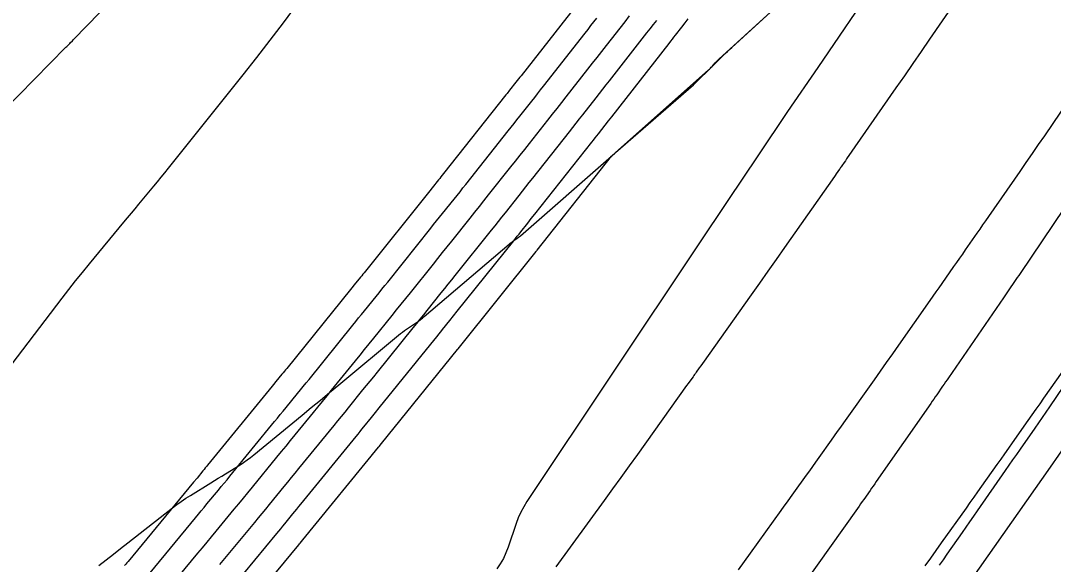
# Model space of a CAD drawing. Extents: x 1005228 to 1008882, y 1883389 to 1885754.
# Drawn here: x 1008253.35 to 1008294.8, y 1884689.07 to 1884710.91 of the extents above; entities that cross this region are included whole.
import ezdxf

# ---------------------------------------------------------------- set-up
doc = ezdxf.new("R2010")
doc.units = 0
for name, color, linetype in [('ATDIMS', 7, 'Continuous'), ('C-ANNO-NOTE', 7, 'Continuous'), ('TSOBSTACLE', 7, 'Continuous')]:
    doc.layers.add(name, color=color, linetype=linetype)

msp = doc.modelspace()

# ---------------------------------------------------------------- linework, layer by layer
at = {"layer": 'ATDIMS'}
for points in [[(1008252.651, 1884707.277), (1008255.167, 1884709.839), (1008255.198, 1884709.871), (1008255.23, 1884709.902), (1008255.293, 1884709.967), (1008255.323, 1884709.997), (1008255.353, 1884710.027), (1008255.427, 1884710.103), (1008255.457, 1884710.134), (1008255.472, 1884710.149), (1008258.113, 1884712.866)], [(1008261.422, 1884687.64), (1008263.627, 1884690.31), (1008263.708, 1884690.408), (1008263.789, 1884690.507), (1008263.87, 1884690.605), (1008263.95, 1884690.703), (1008264.272, 1884691.097), (1008264.352, 1884691.195), (1008264.433, 1884691.294), (1008264.513, 1884691.392), (1008264.594, 1884691.49), (1008266.819, 1884694.214), (1008266.897, 1884694.309), (1008266.974, 1884694.404), (1008267.051, 1884694.499), (1008267.128, 1884694.594), (1008267.436, 1884694.975), (1008267.59, 1884695.166), (1008267.744, 1884695.356), (1008269.991, 1884698.135), (1008270.065, 1884698.227), (1008270.139, 1884698.319), (1008270.213, 1884698.41), (1008270.286, 1884698.502), (1008270.581, 1884698.87), (1008270.728, 1884699.054), (1008270.875, 1884699.238), (1008273.142, 1884702.073), (1008273.213, 1884702.161), (1008273.283, 1884702.25), (1008273.354, 1884702.338), (1008273.424, 1884702.427), (1008273.705, 1884702.782), (1008273.845, 1884702.959), (1008273.986, 1884703.136), (1008276.273, 1884706.027), (1008276.34, 1884706.112), (1008276.408, 1884706.197), (1008276.475, 1884706.282), (1008276.542, 1884706.368), (1008276.809, 1884706.709), (1008276.943, 1884706.88), (1008277.076, 1884707.051), (1008279.383, 1884709.998), (1008279.447, 1884710.08), (1008279.511, 1884710.161), (1008279.575, 1884710.243), (1008279.638, 1884710.325), (1008279.893, 1884710.653), (1008280.02, 1884710.817), (1008280.147, 1884710.981)], [(1008295.738, 1884708.179), (1008294.442, 1884706.29), (1008294.195, 1884705.931), (1008293.948, 1884705.572), (1008293.7, 1884705.213), (1008293.452, 1884704.854), (1008292.193, 1884703.038), (1008292.077, 1884702.871), (1008291.962, 1884702.704), (1008291.846, 1884702.537), (1008291.73, 1884702.37), (1008291.266, 1884701.702), (1008291.15, 1884701.535), (1008291.034, 1884701.369), (1008290.917, 1884701.202), (1008290.8, 1884701.036), (1008290.32, 1884700.353), (1008290.201, 1884700.183), (1008290.082, 1884700.014), (1008289.963, 1884699.845), (1008289.844, 1884699.675), (1008288.583, 1884697.877), (1008288.339, 1884697.529), (1008288.094, 1884697.182), (1008287.849, 1884696.835), (1008287.604, 1884696.489), (1008286.379, 1884694.761), (1008286.255, 1884694.585), (1008286.13, 1884694.41), (1008286.006, 1884694.235), (1008285.882, 1884694.06), (1008285.384, 1884693.359), (1008285.259, 1884693.183), (1008285.134, 1884693.008), (1008285.009, 1884692.834), (1008284.884, 1884692.659), (1008284.369, 1884691.942), (1008284.241, 1884691.764), (1008284.113, 1884691.586), (1008283.986, 1884691.409), (1008283.858, 1884691.231), (1008282.633, 1884689.522), (1008282.392, 1884689.186), (1008282.15, 1884688.851)], [(1008295.802, 1884697.094), (1008294.642, 1884695.406), (1008294.495, 1884695.192), (1008294.348, 1884694.978), (1008294.201, 1884694.764), (1008294.054, 1884694.55), (1008293.464, 1884693.695), (1008293.317, 1884693.481), (1008293.169, 1884693.267), (1008293.021, 1884693.054), (1008292.873, 1884692.841), (1008291.746, 1884691.225), (1008291.593, 1884691.007), (1008291.441, 1884690.788), (1008291.288, 1884690.57), (1008291.136, 1884690.352), (1008290.526, 1884689.479), (1008290.373, 1884689.261), (1008290.22, 1884689.043)]]:
    msp.add_lwpolyline(points, dxfattribs=at)
at = {"layer": 'C-ANNO-NOTE'}
for points in [[(1008252.539, 1884696.517), (1008255.011, 1884699.762), (1008255.279, 1884700.111), (1008255.552, 1884700.457), (1008255.827, 1884700.8), (1008256.107, 1884701.14), (1008257.493, 1884702.813), (1008257.643, 1884702.994), (1008257.793, 1884703.175), (1008257.943, 1884703.355), (1008258.093, 1884703.535), (1008258.694, 1884704.257), (1008258.843, 1884704.437), (1008258.992, 1884704.619), (1008259.14, 1884704.801), (1008259.287, 1884704.984), (1008262.281, 1884708.739), (1008262.826, 1884709.429), (1008263.363, 1884710.124), (1008263.894, 1884710.824), (1008264.418, 1884711.529), (1008283.69, 1884737.738)], [(1008295.413, 1884723.831), (1008293.933, 1884721.661), (1008293.563, 1884721.118), (1008293.193, 1884720.575), (1008292.824, 1884720.032), (1008292.454, 1884719.489), (1008285.343, 1884709.032), (1008284.137, 1884707.255), (1008282.936, 1884705.474), (1008281.738, 1884703.691), (1008280.545, 1884701.905), (1008273.673, 1884691.593), (1008273.542, 1884691.383), (1008273.426, 1884691.165), (1008273.325, 1884690.94), (1008273.238, 1884690.708), (1008272.919, 1884689.766), (1008272.831, 1884689.535), (1008272.725, 1884689.313), (1008272.602, 1884689.101), (1008272.461, 1884688.897)], [(1008283.982, 1884677.738), (1008294.687, 1884692.979), (1008295.356, 1884693.935)]]:
    msp.add_lwpolyline(points, dxfattribs=at)
at = {"layer": 'TSOBSTACLE'}
for points in [[(1008291.859, 1884713.12), (1008289.831, 1884710.164), (1008289.495, 1884709.675), (1008289.159, 1884709.187), (1008288.822, 1884708.699), (1008288.484, 1884708.211), (1008286.505, 1884705.355), (1008286.457, 1884705.285), (1008286.409, 1884705.216), (1008286.312, 1884705.077), (1008286.288, 1884705.043), (1008286.264, 1884705.008), (1008286.24, 1884704.974), (1008286.216, 1884704.939), (1008286.091, 1884704.762), (1008286.042, 1884704.692), (1008286.017, 1884704.657), (1008284.012, 1884701.799), (1008283.678, 1884701.323), (1008283.343, 1884700.847), (1008283.007, 1884700.372), (1008282.671, 1884699.897), (1008280.715, 1884697.137), (1008280.653, 1884697.049), (1008280.59, 1884696.961), (1008280.466, 1884696.786), (1008280.434, 1884696.742), (1008280.403, 1884696.698), (1008280.372, 1884696.654), (1008280.34, 1884696.61), (1008280.211, 1884696.43), (1008280.147, 1884696.341), (1008280.083, 1884696.252), (1008278.104, 1884693.492), (1008277.771, 1884693.028), (1008277.438, 1884692.565), (1008277.104, 1884692.103), (1008276.769, 1884691.641), (1008274.838, 1884688.976)], [(1008261.506, 1884686.216), (1008264.519, 1884689.864), (1008264.546, 1884689.897), (1008264.573, 1884689.93), (1008264.681, 1884690.062), (1008267.714, 1884693.774), (1008267.744, 1884693.811), (1008267.835, 1884693.923), (1008270.889, 1884697.7), (1008270.915, 1884697.734), (1008270.969, 1884697.8), (1008274.043, 1884701.644), (1008274.056, 1884701.66), (1008274.082, 1884701.694), (1008277.072, 1884705.471), (1008277.076, 1884705.476), (1008277.089, 1884705.488), (1008277.199, 1884705.583), (1008277.203, 1884705.587), (1008277.21, 1884705.594), (1008277.211, 1884705.595), (1008280.963, 1884708.931), (1008281, 1884708.964), (1008281.035, 1884708.999), (1008281.07, 1884709.035), (1008281.103, 1884709.072), (1008281.234, 1884709.221), (1008281.268, 1884709.258), (1008281.302, 1884709.294), (1008281.337, 1884709.329), (1008281.373, 1884709.363), (1008284.651, 1884712.356)], [(1008256.486, 1884689.031), (1008256.779, 1884689.258), (1008257.071, 1884689.486), (1008257.363, 1884689.714), (1008257.654, 1884689.942), (1008259.446, 1884691.345), (1008259.62, 1884691.477), (1008259.797, 1884691.604), (1008259.978, 1884691.726), (1008260.162, 1884691.843), (1008260.983, 1884692.349), (1008261.13, 1884692.439), (1008261.277, 1884692.53), (1008261.423, 1884692.621), (1008261.57, 1884692.712), (1008262.155, 1884693.076), (1008262.3, 1884693.169), (1008262.442, 1884693.267), (1008262.58, 1884693.37), (1008262.715, 1884693.477), (1008264.65, 1884695.068), (1008265.017, 1884695.369), (1008265.383, 1884695.672), (1008265.75, 1884695.975), (1008266.115, 1884696.278), (1008268.599, 1884698.34), (1008268.675, 1884698.402), (1008268.753, 1884698.461), (1008268.832, 1884698.518), (1008268.913, 1884698.574), (1008269.239, 1884698.791), (1008269.32, 1884698.846), (1008269.399, 1884698.904), (1008269.476, 1884698.964), (1008269.551, 1884699.026), (1008272.965, 1884701.938), (1008273.001, 1884701.967), (1008273.037, 1884701.996), (1008273.074, 1884702.023), (1008273.111, 1884702.05), (1008273.263, 1884702.154), (1008273.3, 1884702.181), (1008273.337, 1884702.209), (1008273.373, 1884702.237), (1008273.408, 1884702.267), (1008277.061, 1884705.463), (1008277.089, 1884705.487), (1008277.117, 1884705.512), (1008277.187, 1884705.573), (1008277.215, 1884705.597), (1008277.229, 1884705.609), (1008280.352, 1884708.335), (1008280.424, 1884708.399), (1008280.494, 1884708.463), (1008280.563, 1884708.528), (1008280.631, 1884708.595), (1008280.902, 1884708.863), (1008280.97, 1884708.93), (1008281.037, 1884708.997), (1008281.105, 1884709.064), (1008281.172, 1884709.131), (1008281.547, 1884709.506), (1008281.632, 1884709.591), (1008281.718, 1884709.674), (1008281.806, 1884709.757), (1008281.894, 1884709.838), (1008284.228, 1884711.97)], [(1008275.907, 1884711.856), (1008273.434, 1884708.699), (1008273.383, 1884708.634), (1008273.332, 1884708.57), (1008273.281, 1884708.505), (1008273.23, 1884708.44), (1008272.975, 1884708.118), (1008272.873, 1884707.989), (1008272.822, 1884707.924), (1008270.32, 1884704.765), (1008270.27, 1884704.701), (1008270.22, 1884704.638), (1008270.17, 1884704.576), (1008270.12, 1884704.513), (1008269.868, 1884704.199), (1008269.768, 1884704.073), (1008269.717, 1884704.01), (1008267.186, 1884700.846), (1008267.136, 1884700.785), (1008267.087, 1884700.724), (1008267.038, 1884700.663), (1008266.989, 1884700.602), (1008266.742, 1884700.297), (1008266.644, 1884700.175), (1008266.594, 1884700.114), (1008264.031, 1884696.944), (1008263.983, 1884696.885), (1008263.935, 1884696.826), (1008263.886, 1884696.767), (1008263.838, 1884696.708), (1008263.597, 1884696.412), (1008263.5, 1884696.294), (1008263.452, 1884696.235), (1008260.856, 1884693.06), (1008260.809, 1884693.002), (1008260.762, 1884692.945), (1008260.714, 1884692.887), (1008260.667, 1884692.829), (1008260.429, 1884692.541), (1008260.286, 1884692.368), (1008257.661, 1884689.191), (1008257.615, 1884689.136), (1008257.569, 1884689.08), (1008257.522, 1884689.025)], [(1008258.549, 1884688.74), (1008260.369, 1884690.944), (1008260.484, 1884691.083), (1008260.599, 1884691.222), (1008260.714, 1884691.361), (1008260.829, 1884691.5), (1008261.289, 1884692.057), (1008261.404, 1884692.196), (1008261.518, 1884692.335), (1008261.633, 1884692.475), (1008261.747, 1884692.614), (1008263.538, 1884694.805), (1008263.654, 1884694.947), (1008263.77, 1884695.088), (1008263.885, 1884695.23), (1008264.001, 1884695.371), (1008264.463, 1884695.937), (1008264.579, 1884696.079), (1008264.694, 1884696.221), (1008264.809, 1884696.362), (1008264.924, 1884696.504), (1008266.684, 1884698.68), (1008266.801, 1884698.824), (1008266.917, 1884698.968), (1008267.034, 1884699.112), (1008267.151, 1884699.257), (1008267.617, 1884699.834), (1008267.734, 1884699.978), (1008267.85, 1884700.123), (1008267.966, 1884700.267), (1008268.082, 1884700.412), (1008269.81, 1884702.571), (1008269.928, 1884702.718), (1008270.046, 1884702.865), (1008270.163, 1884703.012), (1008270.281, 1884703.159), (1008270.751, 1884703.747), (1008270.868, 1884703.894), (1008270.986, 1884704.041), (1008271.103, 1884704.189), (1008271.22, 1884704.336), (1008272.917, 1884706.481), (1008273.036, 1884706.63), (1008273.154, 1884706.78), (1008273.273, 1884706.929), (1008273.391, 1884707.079), (1008273.864, 1884707.677), (1008273.983, 1884707.827), (1008274.101, 1884707.977), (1008274.219, 1884708.127), (1008274.336, 1884708.277), (1008276.005, 1884710.407), (1008276.124, 1884710.559), (1008276.243, 1884710.711), (1008276.363, 1884710.863), (1008276.482, 1884711.015)], [(1008277.781, 1884711.101), (1008277.595, 1884710.863), (1008276.849, 1884709.91), (1008276.663, 1884709.672), (1008276.476, 1884709.434), (1008276.29, 1884709.196), (1008276.104, 1884708.958), (1008275.239, 1884707.854), (1008275.054, 1884707.619), (1008274.869, 1884707.384), (1008274.684, 1884707.149), (1008274.499, 1884706.914), (1008273.756, 1884705.975), (1008273.57, 1884705.741), (1008273.385, 1884705.506), (1008273.199, 1884705.272), (1008273.013, 1884705.037), (1008272.119, 1884703.908), (1008271.935, 1884703.676), (1008271.751, 1884703.444), (1008271.567, 1884703.213), (1008271.382, 1884702.982), (1008270.643, 1884702.057), (1008270.458, 1884701.826), (1008270.273, 1884701.595), (1008270.088, 1884701.364), (1008269.903, 1884701.133), (1008268.979, 1884699.978), (1008268.796, 1884699.75), (1008268.613, 1884699.521), (1008268.429, 1884699.294), (1008268.245, 1884699.066), (1008267.51, 1884698.156), (1008267.326, 1884697.928), (1008267.142, 1884697.701), (1008266.958, 1884697.473), (1008266.774, 1884697.246), (1008265.818, 1884696.065), (1008265.636, 1884695.84), (1008265.454, 1884695.615), (1008265.271, 1884695.391), (1008265.089, 1884695.167), (1008264.357, 1884694.271), (1008264.174, 1884694.047), (1008263.991, 1884693.823), (1008263.808, 1884693.6), (1008263.625, 1884693.376), (1008262.638, 1884692.169), (1008262.456, 1884691.947), (1008262.275, 1884691.726), (1008262.093, 1884691.505), (1008261.911, 1884691.284), (1008261.182, 1884690.401), (1008261, 1884690.181), (1008260.817, 1884689.96), (1008260.635, 1884689.74), (1008260.453, 1884689.519), (1008259.436, 1884688.289)], [(1008278.87, 1884710.919), (1008278.739, 1884710.75), (1008278.608, 1884710.582), (1008278.477, 1884710.414), (1008276.977, 1884708.499), (1008276.843, 1884708.328), (1008276.71, 1884708.157), (1008276.576, 1884707.986), (1008276.442, 1884707.815), (1008275.907, 1884707.132), (1008275.773, 1884706.961), (1008275.638, 1884706.791), (1008275.504, 1884706.62), (1008275.37, 1884706.45), (1008273.889, 1884704.579), (1008273.752, 1884704.406), (1008273.615, 1884704.233), (1008273.478, 1884704.059), (1008273.341, 1884703.886), (1008272.792, 1884703.193), (1008272.655, 1884703.02), (1008272.517, 1884702.847), (1008272.38, 1884702.674), (1008272.242, 1884702.502), (1008270.781, 1884700.676), (1008270.641, 1884700.5), (1008270.5, 1884700.325), (1008270.36, 1884700.149), (1008270.219, 1884699.973), (1008269.657, 1884699.271), (1008269.517, 1884699.095), (1008269.376, 1884698.92), (1008269.235, 1884698.745), (1008269.093, 1884698.57), (1008267.654, 1884696.789), (1008267.51, 1884696.611), (1008267.366, 1884696.433), (1008267.222, 1884696.255), (1008267.078, 1884696.077), (1008266.502, 1884695.365), (1008266.358, 1884695.187), (1008266.214, 1884695.01), (1008266.069, 1884694.832), (1008265.925, 1884694.655), (1008264.506, 1884692.919), (1008264.359, 1884692.739), (1008264.212, 1884692.558), (1008264.064, 1884692.378), (1008263.917, 1884692.198), (1008263.327, 1884691.477), (1008263.18, 1884691.296), (1008263.032, 1884691.116), (1008262.884, 1884690.936), (1008262.736, 1884690.757), (1008261.337, 1884689.063)], [(1008295.679, 1884704.029), (1008293.466, 1884700.76), (1008293.411, 1884700.678), (1008293.355, 1884700.595), (1008293.299, 1884700.513), (1008293.243, 1884700.431), (1008293.02, 1884700.102), (1008292.965, 1884700.02), (1008292.909, 1884699.938), (1008292.853, 1884699.856), (1008292.797, 1884699.774), (1008290.595, 1884696.57), (1008290.536, 1884696.484), (1008290.477, 1884696.398), (1008290.417, 1884696.312), (1008290.358, 1884696.226), (1008290.121, 1884695.882), (1008290.062, 1884695.796), (1008290.002, 1884695.71), (1008289.943, 1884695.624), (1008289.883, 1884695.539), (1008287.694, 1884692.4), (1008287.631, 1884692.31), (1008287.568, 1884692.22), (1008287.506, 1884692.13), (1008287.443, 1884692.041), (1008287.192, 1884691.682), (1008287.129, 1884691.592), (1008287.066, 1884691.502), (1008287.003, 1884691.413), (1008286.94, 1884691.323), (1008284.762, 1884688.248)], [(1008295.385, 1884697.133), (1008294.411, 1884695.747), (1008294.254, 1884695.524), (1008294.098, 1884695.301), (1008293.941, 1884695.078), (1008293.784, 1884694.855), (1008293.153, 1884693.955), (1008292.999, 1884693.736), (1008292.845, 1884693.517), (1008292.691, 1884693.299), (1008292.536, 1884693.08), (1008291.918, 1884692.208), (1008291.763, 1884691.989), (1008291.608, 1884691.771), (1008291.453, 1884691.553), (1008291.299, 1884691.335), (1008290.302, 1884689.932), (1008290.084, 1884689.625), (1008289.865, 1884689.319), (1008289.647, 1884689.013)]]:
    msp.add_lwpolyline(points, dxfattribs=at)

doc.saveas('drawing.dxf')
